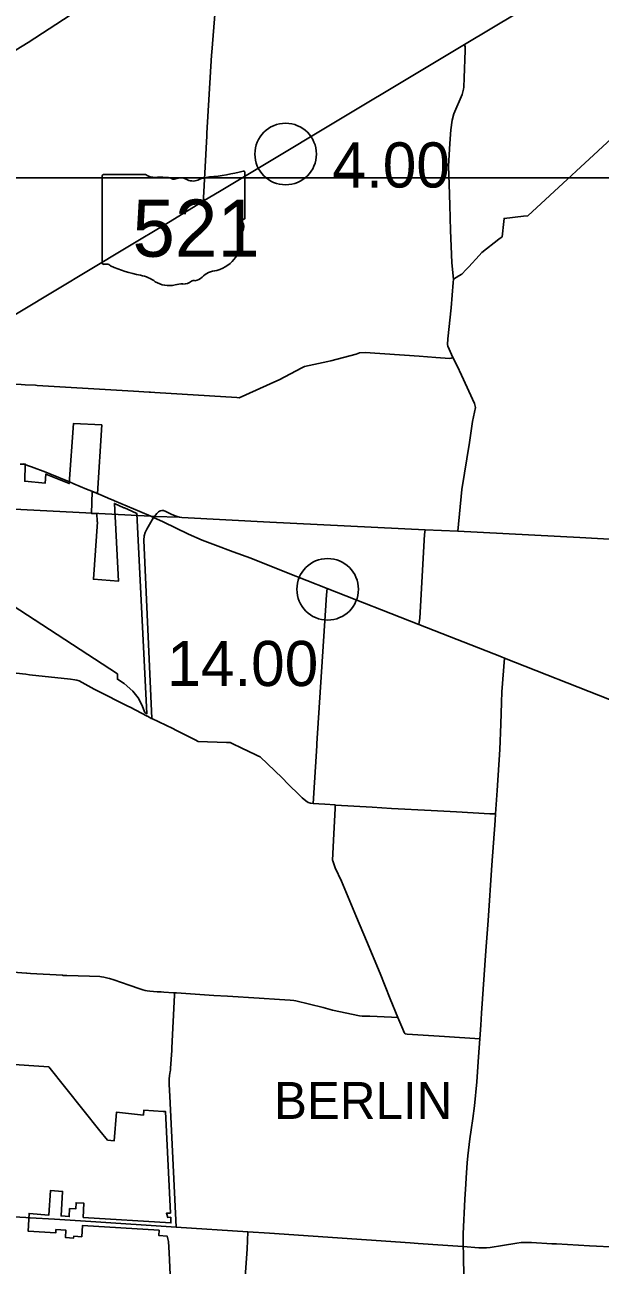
# Model space of a CAD drawing. Extents: x 1659811 to 1934326, y 644115 to 934867.
# Drawn here: x 1821771 to 1835797, y 815527 to 845758 of the extents above; entities that cross this region are included whole.
import ezdxf

# ---------------------------------------------------------------- set-up
doc = ezdxf.new("R2010")
doc.units = 0
for name, color, linetype in [('Default', 7, 'Continuous'), ('GM_X_City_Street', 7, 'Continuous'), ('GM_X_Corporation', 7, 'Continuous'), ('GM_X_County_Road', 7, 'Continuous'), ('GM_X_State_Route', 7, 'Continuous'), ('GM_X_State_Shield', 7, 'Continuous'), ('GM_X_Township', 7, 'Continuous'), ('GM_X_Township_Road', 7, 'Continuous'), ('GM_X_Township_Text', 7, 'Continuous'), ('GM_X_US_Route', 7, 'Continuous'), ('SH_Text', 7, 'Continuous')]:
    doc.layers.add(name, color=color, linetype=linetype)

msp = doc.modelspace()

# ---------------------------------------------------------------- linework, layer by layer
at = {"layer": 'Default'}
for centre in [(1828129, 842608), (1829153, 832000)]:
    msp.add_circle(centre, 750, dxfattribs=at)
at = {"layer": 'GM_X_City_Street'}
msp.add_lwpolyline([(1819183, 816827), (1819368, 816835), (1819716, 816815), (1819794, 816805), (1820031, 816793), (1820776, 816743), (1820982, 816713), (1821507, 816705), (1821800, 816689)], dxfattribs=at)
at = {"layer": 'GM_X_Corporation'}
for points in [[(1821656, 835046), (1821781, 835050), (1821769, 834633), (1822268, 834587), (1822281, 834808), (1822854, 834577), (1822956, 836039), (1823645, 836005), (1823540, 834336), (1823415, 834383), (1823397, 833851), (1823528, 833845), (1823535, 833649), (1823542, 833643), (1823444, 832245), (1824058, 832202), (1823955, 834094), (1824182, 833983), (1824200, 833986), (1824290, 833942), (1824382, 833903), (1824500, 833849), (1824747, 828967), (1824696, 828999), (1824623, 829186), (1824531, 829351), (1824401, 829520), (1824191, 829701), (1824029, 829809), (1824031, 829939), (1819982, 832569)], [(1821268, 820431), (1822355, 820361), (1823597, 818799), (1823790, 818570), (1823953, 818559), (1824004, 819253), (1824662, 819185), (1824669, 819305), (1825142, 819273), (1825203, 819269), (1825322, 816796), (1825222, 816791), (1825257, 816693), (1825327, 816696), (1825334, 816556), (1823195, 816692), (1823214, 817036), (1823021, 817048), (1823013, 816898), (1822864, 816908), (1822854, 816713), (1822655, 816726), (1822693, 817326), (1822394, 817345), (1822356, 816745), (1821876, 816790), (1821850, 816358), (1822524, 816314), (1822529, 816396), (1822775, 816380), (1822764, 816201), (1822961, 816188), (1822964, 816233), (1823161, 816221), (1823178, 816495), (1825044, 816377), (1825036, 816251), (1825240, 816235), (1825272, 816107), (1825289, 815828), (1825372, 814048)]]:
    msp.add_lwpolyline(points, dxfattribs=at)
at = {"layer": 'GM_X_County_Road'}
for points in [[(1824834, 836804), (1824939, 836797), (1826941, 836673), (1827000, 836670), (1827915, 837079), (1827969, 837103), (1828528, 837401), (1828591, 837434), (1829159, 837555), (1829234, 837570), (1829847, 837731), (1829932, 837765), (1830068, 837770), (1831380, 837679), (1831789, 837651), (1832132, 837627), (1832164, 837633), (1832207, 837647), (1832086, 837925), (1832077, 837968), (1832081, 838107), (1832167, 838864), (1832211, 839479), (1832217, 839559), (1832354, 839640), (1832420, 839679), (1832530, 839793), (1832596, 839862), (1832843, 840137), (1832910, 840211), (1833329, 840531), (1833411, 840594), (1833446, 840962), (1833453, 841041), (1833926, 841092), (1834029, 841103), (1836280, 843180)], [(1820825, 837049), (1820913, 837042), (1821680, 836994), (1821777, 836987), (1822028, 836972), (1822074, 836969)], [(1822074, 836969), (1824417, 836829)], [(1824417, 836829), (1824803, 836806), (1824834, 836804), (1824834, 836804)], [(1832476, 815177), (1832464, 815817), (1832460, 815979), (1832454, 816292), (1832494, 817138), (1832523, 817499), (1832533, 817655), (1832557, 818019), (1832570, 818189), (1832583, 818334), (1832618, 818604), (1832651, 818829), (1832693, 819102), (1832736, 819407), (1832789, 819993), (1832829, 820607), (1832863, 821044), (1832886, 821374), (1832904, 821666), (1833012, 823190), (1833063, 823927), (1833158, 825274), (1833233, 826364), (1833244, 826526), (1833284, 827097), (1833354, 828099), (1833377, 828710), (1833389, 829242), (1833401, 829499), (1833463, 830322)], [(1821138, 822696), (1821809, 822641), (1821822, 822641), (1821912, 822636), (1822690, 822592), (1822708, 822591), (1822793, 822586), (1823349, 822572), (1823598, 822559), (1823641, 822554), (1823701, 822546), (1823794, 822525), (1823833, 822514), (1823943, 822480), (1824317, 822351), (1824572, 822264), (1824650, 822239), (1824703, 822223), (1824754, 822212), (1824817, 822203), (1825000, 822190), (1825095, 822188), (1825160, 822183)], [(1825160, 822183), (1825395, 822168), (1825420, 822166), (1825468, 822164), (1826380, 822102), (1826713, 822081), (1827481, 822035), (1827979, 822005), (1828241, 821988), (1828328, 821980), (1828376, 821970), (1829043, 821807), (1829269, 821745), (1829930, 821604), (1829991, 821596), (1830183, 821593), (1830707, 821568), (1830861, 821562), (1830987, 821277), (1831021, 821195), (1831043, 821164), (1831094, 821154), (1832000, 821097), (1832863, 821044)], [(1825464, 816451), (1825308, 819646), (1825294, 819934), (1825289, 820059), (1825298, 820149), (1825316, 820244), (1825321, 820280), (1825325, 820329), (1825352, 820760), (1825357, 820824), (1825422, 822106), (1825420, 822166)], [(1821800, 816689), (1821867, 816685), (1821902, 816683), (1822499, 816646), (1823384, 816589), (1825464, 816451)], [(1825464, 816451), (1827210, 816341), (1827734, 816305), (1831166, 816072), (1831357, 816058), (1831958, 816015)], [(1831958, 816015), (1832323, 815989), (1832460, 815979), (1832837, 815953), (1832930, 815950), (1833024, 815953), (1833112, 815962), (1833413, 816008), (1833762, 816064), (1833870, 816076), (1833979, 816082), (1834125, 816080), (1834617, 816051), (1834676, 816048), (1834735, 816046), (1835535, 816000), (1836888, 815933), (1838141, 815859), (1838366, 815848), (1838544, 815828), (1839093, 815806), (1839372, 815780)]]:
    msp.add_lwpolyline(points, dxfattribs=at)
at = {"layer": 'GM_X_State_Route'}
for points in [[(1824240, 840319), (1825270, 840939), (1826096, 841440), (1826142, 841474), (1826514, 841694), (1827976, 842576), (1829017, 843200), (1831719, 844816), (1832490, 845282), (1838868, 849097), (1838914, 849121), (1838998, 849141), (1839418, 849116)], [(1820468, 838053), (1820655, 838166), (1821648, 838759), (1824240, 840319)]]:
    msp.add_lwpolyline(points, dxfattribs=at)
at = {"layer": 'GM_X_State_Shield'}
for p, q in [((1823657, 842070), (1823657, 839957)), ((1823657, 842070), (1823657, 839957)), ((1824710, 842107), (1823691, 842107)), ((1824710, 842107), (1823691, 842107)), ((1827137, 841053), (1827137, 842159)), ((1827137, 841053), (1827137, 842159)), ((1827137, 841054), (1827137, 841053)), ((1827137, 841054), (1827137, 841053))]:
    msp.add_line(p, q, dxfattribs=at)
for centre, major_axis, start_param, end_param in [((1823697, 842075), (40.3, 0), 1.712693, 3.28349), ((1823697, 842075), (40.3, 0), 1.712693, 3.28349), ((1824953, 842352), (391, 0), 4.042523, 4.731795), ((1824953, 842352), (391, 0), 4.042523, 4.731795), ((1825083, 840920), (1404, 0), 1.404758, 1.657858), ((1825083, 840920), (1404, 0), 1.404758, 1.657858), ((1825402, 842086), (113, 0), 3.836095, 5.185415), ((1825402, 842086), (113, 0), 3.836095, 5.185415), ((1825567, 841841), (235, 0), 0.950623, 2.079405), ((1825567, 841841), (235, 0), 0.950623, 2.079405), ((1825870, 842176), (282, 0), 4.081561, 5.145723), ((1825870, 842176), (282, 0), 4.081561, 5.145723), ((1826368, 841461), (743, 0), 1.699011, 2.107814), ((1826368, 841461), (743, 0), 1.699011, 2.107814), ((1825898, 844988), (3691, 0), 4.814394, 5.042369), ((1825898, 844988), (3691, 0), 4.814394, 5.042369), ((1827099, 842163), (38.7, 0), 6.141152, 7.989035), ((1827099, 842163), (38.7, 0), 6.141152, 7.989035), ((1827096, 841049), (41.5, 0), 5.05454, 6.418171), ((1827096, 841049), (41.5, 0), 5.05454, 6.418171), ((1827276, 840591), (262, 0), 2.387724, 3.262537), ((1827276, 840591), (262, 0), 2.387724, 3.262537), ((1827128, 840972), (60, 0), 1.883978, 3.671073), ((1827128, 840972), (60, 0), 1.883978, 3.671073), ((1826747, 840833), (360, 0), 5.934695, 6.695948), ((1826747, 840833), (360, 0), 5.934695, 6.695948), ((1826104, 840450), (923, 0), 5.101752, 6.440018), ((1826104, 840450), (923, 0), 5.101752, 6.440018), ((1823697, 839952), (40.7, 0), 3.00124, 4.508301), ((1823697, 839952), (40.7, 0), 3.00124, 4.508301), ((1823703, 840168), (310, 0), 4.665946, 4.897461), ((1823703, 840168), (310, 0), 4.665946, 4.897461), ((1823767, 839835), (112, 0), 0.519207, 1.627899), ((1823767, 839835), (112, 0), 0.519207, 1.627899), ((1825180, 841734), (2665, 0), 4.195997, 4.488961), ((1825180, 841734), (2665, 0), 4.195997, 4.488961), ((1824385, 839008), (834, 0), 0.823519, 1.323587), ((1824385, 839008), (834, 0), 0.823519, 1.323587), ((1825887, 839462), (79.4, 0), 1.147584, 2.315152), ((1825887, 839462), (79.4, 0), 1.147584, 2.315152), ((1825853, 839752), (298, 0), 4.937069, 5.64225), ((1825853, 839752), (298, 0), 4.937069, 5.64225), ((1826494, 839364), (506, 0), 1.647645, 2.488434), ((1826494, 839364), (506, 0), 1.647645, 2.488434), ((1825287, 839824), (529, 0), 4.026481, 4.996735), ((1825287, 839824), (529, 0), 4.026481, 4.996735), ((1825593, 839094), (435, 0), 1.495662, 1.94098), ((1825593, 839094), (435, 0), 1.495662, 1.94098), ((1825632, 839666), (282, 0), 4.691044, 5.507374), ((1825632, 839666), (282, 0), 4.691044, 5.507374)]:
    msp.add_ellipse(centre, major_axis=major_axis, ratio=0.8, start_param=start_param, end_param=end_param, dxfattribs=at)
at = {"layer": 'GM_X_Township'}
msp.add_lwpolyline([(1818966, 812859), (1819169, 816826), (1819403, 820562), (1819571, 823253), (1819973, 830336), (1820000, 830812), (1820182, 834021), (1820873, 833984), (1824840, 833781), (1824931, 833776), (1825545, 833759), (1825602, 833752), (1827748, 833636), (1831529, 833453), (1832327, 833414), (1835297, 833263), (1838313, 833094)], dxfattribs=at)
at = {"layer": 'GM_X_Township_Road'}
for points in [[(1826142, 841474), (1826131, 841521), (1826129, 841545), (1826206, 843055), (1826209, 843120), (1826326, 845018), (1826330, 845093), (1826484, 847033)], [(1832217, 839559), (1832181, 839958), (1832166, 840360), (1832150, 840747), (1832131, 841365), (1832119, 841876), (1832100, 842311), (1832130, 842865), (1832154, 843199), (1832190, 843436), (1832231, 843590), (1832429, 844063), (1832467, 844186), (1832471, 844240), (1832481, 844468), (1832506, 845131), (1832505, 845224), (1832490, 845282)], [(1832327, 833414), (1832426, 834435), (1832607, 835575), (1832687, 836093), (1832759, 836431), (1832731, 836526), (1832414, 837215), (1832308, 837446), (1832207, 837647)], [(1824911, 833750), (1824931, 833776), (1824988, 833851), (1825028, 833889), (1825051, 833904), (1825079, 833915), (1825108, 833920), (1825149, 833917), (1825208, 833895), (1825339, 833834), (1825392, 833810), (1825482, 833777), (1825540, 833760)], [(1824865, 828850), (1824672, 833200), (1824677, 833301), (1824702, 833383), (1824742, 833469), (1824845, 833635), (1824911, 833750)], [(1825540, 833760), (1825545, 833759), (1825602, 833752), (1827748, 833636), (1831529, 833453), (1832327, 833414)], [(1831379, 831146), (1831397, 831297), (1831511, 833337), (1831529, 833453)], [(1832327, 833414), (1835297, 833263), (1838313, 833094), (1838887, 833066), (1838934, 833082)], [(1828797, 826781), (1828889, 828182), (1828892, 828243), (1829101, 831483), (1829126, 831863), (1829142, 832016)], [(1820010, 830806), (1820042, 830778), (1820145, 830662), (1820205, 830609), (1820524, 830257), (1820580, 830196), (1820656, 830123), (1820728, 830055), (1820936, 830023), (1821010, 830011), (1821798, 829929), (1821888, 829919), (1822885, 829807), (1822989, 829796), (1823040, 829782), (1823095, 829767), (1823466, 829565), (1823529, 829531), (1824286, 829155), (1824340, 829128), (1824755, 828908)], [(1824755, 828908), (1824759, 828906), (1824806, 828881), (1824854, 828855), (1824865, 828850), (1825377, 828604), (1825454, 828567), (1825926, 828329), (1825999, 828292), (1826685, 828268), (1826777, 828264), (1827111, 828106), (1827169, 828078), (1827454, 827939), (1827508, 827913), (1828046, 827407), (1828188, 827254), (1828471, 826984), (1828536, 826919), (1828620, 826843), (1828679, 826807), (1828738, 826785), (1828797, 826781)], [(1828797, 826781), (1828937, 826768), (1829083, 826761), (1829333, 826743), (1829347, 826742)], [(1830861, 821562), (1830675, 822019), (1830437, 822637), (1830098, 823434), (1829858, 824006), (1829489, 824884), (1829338, 825214), (1829276, 825381), (1829272, 825394), (1829293, 825885), (1829337, 826657), (1829333, 826743)], [(1829347, 826742), (1830237, 826689), (1830706, 826659), (1831679, 826611), (1831985, 826593), (1832295, 826575), (1833106, 826529), (1833244, 826526)], [(1826943, 811293), (1827025, 812853), (1827068, 814151), (1827071, 814228), (1827188, 815919), (1827210, 816341)]]:
    msp.add_lwpolyline(points, dxfattribs=at)
at = {"layer": 'GM_X_US_Route'}
for points in [[(1815985, 842997), (1816140, 843045), (1816516, 843159), (1818004, 843604), (1819466, 844036), (1819970, 844186), (1820078, 844226), (1820154, 844261), (1820230, 844302), (1820378, 844395), (1820678, 844582), (1820789, 844650), (1821371, 845021), (1821564, 845146), (1821850, 845326), (1822366, 845660), (1822875, 845990), (1823392, 846332), (1823964, 846703), (1824557, 847070), (1825025, 847354), (1825562, 847681), (1826103, 848010), (1826523, 848267)], [(1821742, 835058), (1821837, 835019), (1821938, 834981)], [(1821938, 834981), (1822282, 834851), (1822381, 834811)], [(1822381, 834811), (1822857, 834621), (1822968, 834573)], [(1822968, 834573), (1823279, 834440), (1823404, 834391), (1823504, 834351)], [(1823504, 834351), (1823539, 834337), (1823602, 834310)], [(1823602, 834310), (1823863, 834198), (1823927, 834172), (1823961, 834158), (1824572, 833896)], [(1824572, 833896), (1824840, 833781), (1824911, 833750), (1825142, 833644), (1825759, 833347), (1826092, 833198), (1826420, 833073), (1826849, 832915), (1827284, 832761), (1828153, 832411), (1829142, 832016), (1831379, 831146), (1833393, 830350), (1833463, 830322), (1836024, 829315)]]:
    msp.add_lwpolyline(points, dxfattribs=at)
at = {"layer": 'SH_Text'}
msp.add_lwpolyline([(1741462, 842026), (1846073, 842026), (1846073, 754070), (1741462, 754070)], close=True, dxfattribs=at)

# ---------------------------------------------------------------- texts
at = {"layer": 'Default'}
for s, p in [('4.00', (1829270, 841792)), ('14.00', (1825243, 829642))]:
    msp.add_text(s, height=1100, dxfattribs=at).set_placement(p)
at = {"layer": 'GM_X_State_Shield'}
msp.add_text('521', height=1392.2, dxfattribs=at).set_placement((1824394, 840106))
msp.add_text('521', height=1392.2, dxfattribs=at).set_placement((1824394, 840106))
at = {"layer": 'GM_X_Township_Text'}
msp.add_text('BERLIN', height=900, rotation=0, dxfattribs=at).set_placement((1827845, 819091))

doc.saveas('drawing.dxf')
